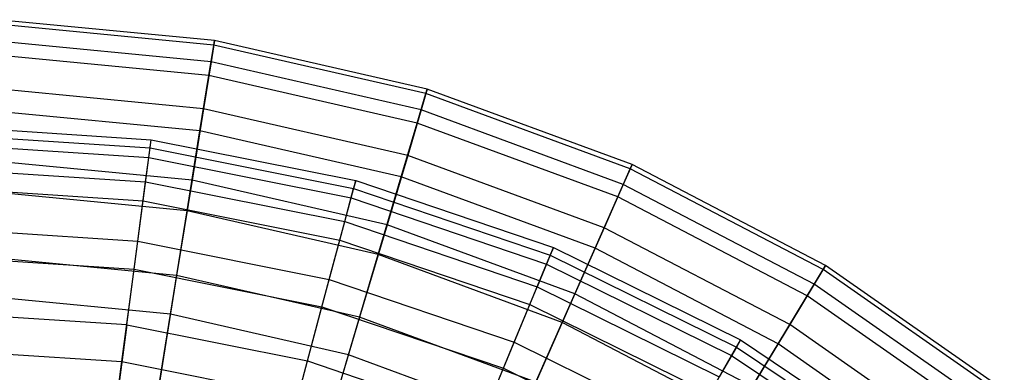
# Model space of a CAD drawing. Extents: x 0.2 to 40.1, y -6.7 to 6.7.
# Tile 515 of 516: x 37.798 to 39.163, y 5.279 to 5.767. Entities that reach past the tile are written whole.
import ezdxf

# ---------------------------------------------------------------- set-up
doc = ezdxf.new("R2010")
doc.units = 0
doc.header["$MEASUREMENT"] = 0
doc.layers.get('0').update_dxf_attribs({"color": 13, "linetype": 'CONTINUOUS'})

# ---------------------------------------------------------------- blocks, each defined once
blk = doc.blocks.new('GRUPUJ_1')
at = {"color": 0}
for p, q in [((37.862, 12.3981, 14.7623), (37.5609, 12.4271, 14.7623)), ((37.862, 12.3981, 14.7623), (37.5609, 12.4271, 14.7623)), ((37.8609, 12.3918, 14.4698), (37.5607, 12.4208, 14.4698)), ((37.8609, 12.3918, 14.4698), (37.5607, 12.4208, 14.4698)), ((37.8572, 12.3686, 15.0533), (37.5599, 12.3973, 15.0533)), ((37.8572, 12.3686, 15.0533), (37.5599, 12.3973, 15.0533)), ((37.862, 12.3981, 14.7623), (37.8572, 12.3686, 15.0533)), ((37.862, 12.3981, 14.7623), (37.8572, 12.3686, 15.0533)), ((37.8609, 12.3918, 14.4698), (37.862, 12.3981, 14.7623)), ((37.8609, 12.3918, 14.4698), (37.862, 12.3981, 14.7623)), ((38.1568, 12.3308, 14.7623), (37.862, 12.3981, 14.7623)), ((38.1568, 12.3308, 14.7623), (37.862, 12.3981, 14.7623)), ((37.8542, 12.3499, 14.1804), (37.8609, 12.3918, 14.4698)), ((37.8542, 12.3499, 14.1804), (37.8609, 12.3918, 14.4698)), ((38.155, 12.3247, 14.4698), (37.8609, 12.3918, 14.4698)), ((38.155, 12.3247, 14.4698), (37.8609, 12.3918, 14.4698)), ((37.8542, 12.3499, 14.1804), (37.5593, 12.3783, 14.1804)), ((37.8542, 12.3499, 14.1804), (37.5593, 12.3783, 14.1804)), ((37.8572, 12.3686, 15.0533), (37.8467, 12.3038, 15.3385)), ((37.8572, 12.3686, 15.0533), (37.8467, 12.3038, 15.3385)), ((38.1483, 12.3021, 15.0533), (37.8572, 12.3686, 15.0533)), ((38.1483, 12.3021, 15.0533), (37.8572, 12.3686, 15.0533)), ((37.8417, 12.273, 13.8984), (37.8542, 12.3499, 14.1804)), ((37.8417, 12.273, 13.8984), (37.8542, 12.3499, 14.1804)), ((38.1429, 12.284, 14.1804), (37.8542, 12.3499, 14.1804)), ((38.1429, 12.284, 14.1804), (37.8542, 12.3499, 14.1804)), ((37.8467, 12.3038, 15.3385), (37.5578, 12.3317, 15.3385)), ((37.8467, 12.3038, 15.3385), (37.5578, 12.3317, 15.3385)), ((38.1568, 12.3308, 14.7623), (38.1483, 12.3021, 15.0533)), ((38.1568, 12.3308, 14.7623), (38.1483, 12.3021, 15.0533)), ((38.155, 12.3247, 14.4698), (38.1568, 12.3308, 14.7623)), ((38.155, 12.3247, 14.4698), (38.1568, 12.3308, 14.7623)), ((38.4407, 12.2263, 14.7623), (38.1568, 12.3308, 14.7623)), ((38.4407, 12.2263, 14.7623), (38.1568, 12.3308, 14.7623)), ((38.1429, 12.284, 14.1804), (38.155, 12.3247, 14.4698)), ((38.1429, 12.284, 14.1804), (38.155, 12.3247, 14.4698)), ((38.4381, 12.2205, 14.4698), (38.155, 12.3247, 14.4698)), ((38.4381, 12.2205, 14.4698), (38.155, 12.3247, 14.4698)), ((37.8417, 12.273, 13.8984), (37.5568, 12.3005, 13.8984)), ((37.8417, 12.273, 13.8984), (37.5568, 12.3005, 13.8984)), ((37.8467, 12.3038, 15.3385), (37.8307, 12.2048, 15.6133)), ((37.8467, 12.3038, 15.3385), (37.8307, 12.2048, 15.6133)), ((38.1297, 12.2392, 15.3385), (37.8467, 12.3038, 15.3385)), ((38.1297, 12.2392, 15.3385), (37.8467, 12.3038, 15.3385)), ((38.1483, 12.3021, 15.0533), (38.1297, 12.2392, 15.3385)), ((38.1483, 12.3021, 15.0533), (38.1297, 12.2392, 15.3385)), ((38.4286, 12.199, 15.0533), (38.1483, 12.3021, 15.0533)), ((38.4286, 12.199, 15.0533), (38.1483, 12.3021, 15.0533)), ((37.4853, 12.2798, 14.6111), (37.7739, 12.2609, 14.6111)), ((37.4853, 12.2798, 14.6111), (37.7739, 12.2609, 14.6111)), ((37.8238, 12.1623, 13.6282), (37.8417, 12.273, 13.8984)), ((37.8238, 12.1623, 13.6282), (37.8417, 12.273, 13.8984)), ((38.1208, 12.2093, 13.8984), (37.8417, 12.273, 13.8984)), ((38.1208, 12.2093, 13.8984), (37.8417, 12.273, 13.8984)), ((38.1208, 12.2093, 13.8984), (38.1429, 12.284, 14.1804)), ((38.1208, 12.2093, 13.8984), (38.1429, 12.284, 14.1804)), ((38.4209, 12.1817, 14.1804), (38.1429, 12.284, 14.1804)), ((38.4209, 12.1817, 14.1804), (38.1429, 12.284, 14.1804)), ((37.4853, 12.2683, 14.9011), (37.7725, 12.2495, 14.9011)), ((37.4853, 12.2683, 14.9011), (37.7725, 12.2495, 14.9011)), ((37.7707, 12.2363, 14.3219), (37.7739, 12.2609, 14.6111)), ((37.7707, 12.2363, 14.3219), (37.7739, 12.2609, 14.6111)), ((37.7725, 12.2495, 14.9011), (37.7739, 12.2609, 14.6111)), ((37.7725, 12.2495, 14.9011), (37.7739, 12.2609, 14.6111)), ((37.7739, 12.2609, 14.6111), (38.0577, 12.2044, 14.6111)), ((37.7739, 12.2609, 14.6111), (38.0577, 12.2044, 14.6111)), ((37.4853, 12.255, 14.3219), (37.7707, 12.2363, 14.3219)), ((37.4853, 12.255, 14.3219), (37.7707, 12.2363, 14.3219)), ((37.7662, 12.2024, 15.1874), (37.7725, 12.2495, 14.9011)), ((37.7662, 12.2024, 15.1874), (37.7725, 12.2495, 14.9011)), ((37.7725, 12.2495, 14.9011), (38.0547, 12.1934, 14.9011)), ((37.7725, 12.2495, 14.9011), (38.0547, 12.1934, 14.9011)), ((37.8307, 12.2048, 15.6133), (37.5546, 12.2314, 15.6133)), ((37.8307, 12.2048, 15.6133), (37.5546, 12.2314, 15.6133)), ((37.7628, 12.1762, 14.0382), (37.7707, 12.2363, 14.3219)), ((37.7628, 12.1762, 14.0382), (37.7707, 12.2363, 14.3219)), ((37.7707, 12.2363, 14.3219), (38.0513, 12.1805, 14.3219)), ((37.7707, 12.2363, 14.3219), (38.0513, 12.1805, 14.3219)), ((38.1297, 12.2392, 15.3385), (38.1011, 12.143, 15.6133)), ((38.1297, 12.2392, 15.3385), (38.1011, 12.143, 15.6133)), ((38.402, 12.139, 15.3385), (38.1297, 12.2392, 15.3385)), ((38.402, 12.139, 15.3385), (38.1297, 12.2392, 15.3385)), ((37.4853, 12.2208, 15.1874), (37.7662, 12.2024, 15.1874)), ((37.4853, 12.2208, 15.1874), (37.7662, 12.2024, 15.1874)), ((38.4209, 12.1817, 14.1804), (38.4381, 12.2205, 14.4698)), ((38.4209, 12.1817, 14.1804), (38.4381, 12.2205, 14.4698)), ((38.4407, 12.2263, 14.7623), (38.4286, 12.199, 15.0533)), ((38.4407, 12.2263, 14.7623), (38.4286, 12.199, 15.0533)), ((38.4381, 12.2205, 14.4698), (38.4407, 12.2263, 14.7623)), ((38.4381, 12.2205, 14.4698), (38.4407, 12.2263, 14.7623)), ((38.7055, 12.081, 14.4698), (38.4381, 12.2205, 14.4698)), ((38.7055, 12.081, 14.4698), (38.4381, 12.2205, 14.4698)), ((38.7088, 12.0864, 14.7623), (38.4407, 12.2263, 14.7623)), ((38.7088, 12.0864, 14.7623), (38.4407, 12.2263, 14.7623)), ((37.8307, 12.2048, 15.6133), (37.8094, 12.0729, 15.8736)), ((37.8307, 12.2048, 15.6133), (37.8094, 12.0729, 15.8736)), ((38.1011, 12.143, 15.6133), (37.8307, 12.2048, 15.6133)), ((38.1011, 12.143, 15.6133), (37.8307, 12.2048, 15.6133)), ((38.0513, 12.1805, 14.3219), (38.0577, 12.2044, 14.6111)), ((38.0513, 12.1805, 14.3219), (38.0577, 12.2044, 14.6111)), ((38.0577, 12.2044, 14.6111), (38.0547, 12.1934, 14.9011)), ((38.0577, 12.2044, 14.6111), (38.0547, 12.1934, 14.9011)), ((38.0577, 12.2044, 14.6111), (38.3317, 12.1114, 14.6111)), ((38.0577, 12.2044, 14.6111), (38.3317, 12.1114, 14.6111)), ((38.0889, 12.1018, 13.6282), (38.1208, 12.2093, 13.8984)), ((38.0889, 12.1018, 13.6282), (38.1208, 12.2093, 13.8984)), ((38.3894, 12.1105, 13.8984), (38.1208, 12.2093, 13.8984)), ((38.3894, 12.1105, 13.8984), (38.1208, 12.2093, 13.8984)), ((37.4853, 12.1944, 14.0382), (37.7628, 12.1762, 14.0382)), ((37.4853, 12.1944, 14.0382), (37.7628, 12.1762, 14.0382)), ((37.7554, 12.1203, 15.4655), (37.7662, 12.2024, 15.1874)), ((37.7554, 12.1203, 15.4655), (37.7662, 12.2024, 15.1874)), ((37.7662, 12.2024, 15.1874), (38.0424, 12.1475, 15.1874)), ((37.7662, 12.2024, 15.1874), (38.0424, 12.1475, 15.1874)), ((38.0424, 12.1475, 15.1874), (38.0547, 12.1934, 14.9011)), ((38.0424, 12.1475, 15.1874), (38.0547, 12.1934, 14.9011)), ((38.0547, 12.1934, 14.9011), (38.3273, 12.1009, 14.9011)), ((38.0547, 12.1934, 14.9011), (38.3273, 12.1009, 14.9011)), ((38.4286, 12.199, 15.0533), (38.402, 12.139, 15.3385)), ((38.4286, 12.199, 15.0533), (38.402, 12.139, 15.3385)), ((38.6933, 12.0609, 15.0533), (38.4286, 12.199, 15.0533)), ((38.6933, 12.0609, 15.0533), (38.4286, 12.199, 15.0533)), ((37.8238, 12.1623, 13.6282), (37.5532, 12.1884, 13.6282)), ((37.8238, 12.1623, 13.6282), (37.5532, 12.1884, 13.6282)), ((37.7503, 12.0814, 13.7641), (37.7628, 12.1762, 14.0382)), ((37.7503, 12.0814, 13.7641), (37.7628, 12.1762, 14.0382)), ((37.7628, 12.1762, 14.0382), (38.0356, 12.1219, 14.0382)), ((37.7628, 12.1762, 14.0382), (38.0356, 12.1219, 14.0382)), ((38.0356, 12.1219, 14.0382), (38.0513, 12.1805, 14.3219)), ((38.0356, 12.1219, 14.0382), (38.0513, 12.1805, 14.3219)), ((38.0513, 12.1805, 14.3219), (38.3222, 12.0885, 14.3219)), ((38.0513, 12.1805, 14.3219), (38.3222, 12.0885, 14.3219)), ((38.3894, 12.1105, 13.8984), (38.4209, 12.1817, 14.1804)), ((38.3894, 12.1105, 13.8984), (38.4209, 12.1817, 14.1804)), ((38.6835, 12.0447, 14.1804), (38.4209, 12.1817, 14.1804)), ((38.6835, 12.0447, 14.1804), (38.4209, 12.1817, 14.1804)), ((37.8007, 12.0194, 13.3739), (37.8238, 12.1623, 13.6282)), ((37.8007, 12.0194, 13.3739), (37.8238, 12.1623, 13.6282)), ((38.0889, 12.1018, 13.6282), (37.8238, 12.1623, 13.6282)), ((38.0889, 12.1018, 13.6282), (37.8238, 12.1623, 13.6282)), ((37.4853, 12.138, 15.4655), (37.7554, 12.1203, 15.4655)), ((37.4853, 12.138, 15.4655), (37.7554, 12.1203, 15.4655)), ((38.021, 12.0674, 15.4655), (38.0424, 12.1475, 15.1874)), ((38.021, 12.0674, 15.4655), (38.0424, 12.1475, 15.1874)), ((38.0424, 12.1475, 15.1874), (38.3091, 12.0569, 15.1874)), ((38.0424, 12.1475, 15.1874), (38.3091, 12.0569, 15.1874)), ((38.1011, 12.143, 15.6133), (38.0631, 12.015, 15.8736)), ((38.1011, 12.143, 15.6133), (38.0631, 12.015, 15.8736)), ((38.3614, 12.0473, 15.6133), (38.1011, 12.143, 15.6133)), ((38.3614, 12.0473, 15.6133), (38.1011, 12.143, 15.6133)), ((38.402, 12.139, 15.3385), (38.3614, 12.0473, 15.6133)), ((38.402, 12.139, 15.3385), (38.3614, 12.0473, 15.6133)), ((38.6593, 12.0048, 15.3385), (38.402, 12.139, 15.3385)), ((38.6593, 12.0048, 15.3385), (38.402, 12.139, 15.3385)), ((38.0109, 12.0296, 13.7641), (38.0356, 12.1219, 14.0382)), ((38.0109, 12.0296, 13.7641), (38.0356, 12.1219, 14.0382)), ((38.0356, 12.1219, 14.0382), (38.299, 12.0325, 14.0382)), ((38.0356, 12.1219, 14.0382), (38.299, 12.0325, 14.0382)), ((37.7402, 12.0044, 15.7311), (37.7554, 12.1203, 15.4655)), ((37.7402, 12.0044, 15.7311), (37.7554, 12.1203, 15.4655)), ((37.7554, 12.1203, 15.4655), (38.021, 12.0674, 15.4655)), ((37.7554, 12.1203, 15.4655), (38.021, 12.0674, 15.4655)), ((38.3222, 12.0885, 14.3219), (38.3317, 12.1114, 14.6111)), ((38.3222, 12.0885, 14.3219), (38.3317, 12.1114, 14.6111)), ((38.3317, 12.1114, 14.6111), (38.3273, 12.1009, 14.9011)), ((38.3317, 12.1114, 14.6111), (38.3273, 12.1009, 14.9011)), ((38.3317, 12.1114, 14.6111), (38.5911, 11.9835, 14.6111)), ((38.3317, 12.1114, 14.6111), (38.5911, 11.9835, 14.6111)), ((38.344, 12.0079, 13.6282), (38.3894, 12.1105, 13.8984)), ((38.344, 12.0079, 13.6282), (38.3894, 12.1105, 13.8984)), ((38.6431, 11.9781, 13.8984), (38.3894, 12.1105, 13.8984)), ((38.6431, 11.9781, 13.8984), (38.3894, 12.1105, 13.8984)), ((37.4853, 12.0988, 13.7641), (37.7503, 12.0814, 13.7641)), ((37.4853, 12.0988, 13.7641), (37.7503, 12.0814, 13.7641)), ((37.8094, 12.0729, 15.8736), (37.5503, 12.0979, 15.8736)), ((37.8094, 12.0729, 15.8736), (37.5503, 12.0979, 15.8736)), ((38.0477, 11.963, 13.3739), (38.0889, 12.1018, 13.6282)), ((38.0477, 11.963, 13.3739), (38.0889, 12.1018, 13.6282)), ((38.344, 12.0079, 13.6282), (38.0889, 12.1018, 13.6282)), ((38.344, 12.0079, 13.6282), (38.0889, 12.1018, 13.6282)), ((38.3273, 12.1009, 14.9011), (38.3091, 12.0569, 15.1874)), ((38.3273, 12.1009, 14.9011), (38.3091, 12.0569, 15.1874)), ((38.3273, 12.1009, 14.9011), (38.5854, 11.9736, 14.9011)), ((38.3273, 12.1009, 14.9011), (38.5854, 11.9736, 14.9011)), ((37.7335, 11.9535, 13.5042), (37.7503, 12.0814, 13.7641)), ((37.7335, 11.9535, 13.5042), (37.7503, 12.0814, 13.7641)), ((37.7503, 12.0814, 13.7641), (38.0109, 12.0296, 13.7641)), ((37.7503, 12.0814, 13.7641), (38.0109, 12.0296, 13.7641)), ((38.299, 12.0325, 14.0382), (38.3222, 12.0885, 14.3219)), ((38.299, 12.0325, 14.0382), (38.3222, 12.0885, 14.3219)), ((38.3222, 12.0885, 14.3219), (38.5787, 11.962, 14.3219)), ((38.3222, 12.0885, 14.3219), (38.5787, 11.962, 14.3219)), ((38.6835, 12.0447, 14.1804), (38.7055, 12.081, 14.4698)), ((38.6835, 12.0447, 14.1804), (38.7055, 12.081, 14.4698)), ((38.7088, 12.0864, 14.7623), (38.6933, 12.0609, 15.0533)), ((38.7088, 12.0864, 14.7623), (38.6933, 12.0609, 15.0533)), ((38.7055, 12.081, 14.4698), (38.7088, 12.0864, 14.7623)), ((38.7055, 12.081, 14.4698), (38.7088, 12.0864, 14.7623)), ((38.9529, 11.9084, 14.4698), (38.7055, 12.081, 14.4698)), ((38.9529, 11.9084, 14.4698), (38.7055, 12.081, 14.4698)), ((38.9569, 11.9134, 14.7623), (38.7088, 12.0864, 14.7623)), ((38.9569, 11.9134, 14.7623), (38.7088, 12.0864, 14.7623)), ((37.8094, 12.0729, 15.8736), (37.7831, 11.9103, 16.1154)), ((37.8094, 12.0729, 15.8736), (37.7831, 11.9103, 16.1154)), ((38.0631, 12.015, 15.8736), (37.8094, 12.0729, 15.8736)), ((38.0631, 12.015, 15.8736), (37.8094, 12.0729, 15.8736)), ((37.9907, 11.9545, 15.7311), (38.021, 12.0674, 15.4655)), ((37.9907, 11.9545, 15.7311), (38.021, 12.0674, 15.4655)), ((38.021, 12.0674, 15.4655), (38.2774, 11.9804, 15.4655)), ((38.021, 12.0674, 15.4655), (38.2774, 11.9804, 15.4655)), ((38.2774, 11.9804, 15.4655), (38.3091, 12.0569, 15.1874)), ((38.2774, 11.9804, 15.4655), (38.3091, 12.0569, 15.1874)), ((38.3091, 12.0569, 15.1874), (38.5616, 11.9324, 15.1874)), ((38.3091, 12.0569, 15.1874), (38.5616, 11.9324, 15.1874)), ((38.6933, 12.0609, 15.0533), (38.6593, 12.0048, 15.3385)), ((38.6933, 12.0609, 15.0533), (38.6593, 12.0048, 15.3385)), ((38.9383, 11.89, 15.0533), (38.6933, 12.0609, 15.0533)), ((38.9383, 11.89, 15.0533), (38.6933, 12.0609, 15.0533)), ((37.8007, 12.0194, 13.3739), (37.5486, 12.0437, 13.3739)), ((37.8007, 12.0194, 13.3739), (37.5486, 12.0437, 13.3739)), ((38.3614, 12.0473, 15.6133), (38.3073, 11.9251, 15.8736)), ((38.3614, 12.0473, 15.6133), (38.3073, 11.9251, 15.8736)), ((38.6073, 11.919, 15.6133), (38.3614, 12.0473, 15.6133)), ((38.6073, 11.919, 15.6133), (38.3614, 12.0473, 15.6133)), ((38.6431, 11.9781, 13.8984), (38.6835, 12.0447, 14.1804)), ((38.6431, 11.9781, 13.8984), (38.6835, 12.0447, 14.1804)), ((38.9264, 11.8752, 14.1804), (38.6835, 12.0447, 14.1804)), ((38.9264, 11.8752, 14.1804), (38.6835, 12.0447, 14.1804)), ((37.9775, 11.905, 13.5042), (38.0109, 12.0296, 13.7641)), ((37.9775, 11.905, 13.5042), (38.0109, 12.0296, 13.7641)), ((38.0109, 12.0296, 13.7641), (38.2624, 11.9442, 13.7641)), ((38.0109, 12.0296, 13.7641), (38.2624, 11.9442, 13.7641)), ((38.2624, 11.9442, 13.7641), (38.299, 12.0325, 14.0382)), ((38.2624, 11.9442, 13.7641), (38.299, 12.0325, 14.0382)), ((38.299, 12.0325, 14.0382), (38.5484, 11.9095, 14.0382)), ((38.299, 12.0325, 14.0382), (38.5484, 11.9095, 14.0382)), ((37.7402, 12.0044, 15.7311), (37.4853, 12.0211, 15.7311)), ((37.7402, 12.0044, 15.7311), (37.4853, 12.0211, 15.7311)), ((37.7728, 11.8466, 13.1395), (37.8007, 12.0194, 13.3739)), ((37.7728, 11.8466, 13.1395), (37.8007, 12.0194, 13.3739)), ((38.0477, 11.963, 13.3739), (37.8007, 12.0194, 13.3739)), ((38.0477, 11.963, 13.3739), (37.8007, 12.0194, 13.3739)), ((38.0631, 12.015, 15.8736), (38.0162, 11.8571, 16.1154)), ((38.0631, 12.015, 15.8736), (38.0162, 11.8571, 16.1154)), ((38.3073, 11.9251, 15.8736), (38.0631, 12.015, 15.8736)), ((38.3073, 11.9251, 15.8736), (38.0631, 12.015, 15.8736)), ((37.7402, 12.0044, 15.7311), (37.7207, 11.8566, 15.9801)), ((37.7402, 12.0044, 15.7311), (37.7207, 11.8566, 15.9801)), ((37.7402, 12.0044, 15.7311), (37.9907, 11.9545, 15.7311)), ((37.7402, 12.0044, 15.7311), (37.9907, 11.9545, 15.7311)), ((38.2854, 11.8756, 13.3739), (38.344, 12.0079, 13.6282)), ((38.2854, 11.8756, 13.3739), (38.344, 12.0079, 13.6282)), ((38.585, 11.8822, 13.6282), (38.344, 12.0079, 13.6282)), ((38.585, 11.8822, 13.6282), (38.344, 12.0079, 13.6282)), ((38.6593, 12.0048, 15.3385), (38.6073, 11.919, 15.6133)), ((38.6593, 12.0048, 15.3385), (38.6073, 11.919, 15.6133)), ((38.8973, 11.8387, 15.3385), (38.6593, 12.0048, 15.3385)), ((38.8973, 11.8387, 15.3385), (38.6593, 12.0048, 15.3385)), ((38.2327, 11.8724, 15.7311), (38.2774, 11.9804, 15.4655)), ((38.2327, 11.8724, 15.7311), (38.2774, 11.9804, 15.4655)), ((38.2774, 11.9804, 15.4655), (38.5202, 11.8607, 15.4655)), ((38.2774, 11.9804, 15.4655), (38.5202, 11.8607, 15.4655)), ((38.5854, 11.9736, 14.9011), (38.5616, 11.9324, 15.1874)), ((38.5854, 11.9736, 14.9011), (38.5616, 11.9324, 15.1874)), ((38.5787, 11.962, 14.3219), (38.5911, 11.9835, 14.6111)), ((38.5787, 11.962, 14.3219), (38.5911, 11.9835, 14.6111)), ((38.585, 11.8822, 13.6282), (38.6431, 11.9781, 13.8984)), ((38.585, 11.8822, 13.6282), (38.6431, 11.9781, 13.8984)), ((38.5911, 11.9835, 14.6111), (38.5854, 11.9736, 14.9011)), ((38.5911, 11.9835, 14.6111), (38.5854, 11.9736, 14.9011)), ((38.5854, 11.9736, 14.9011), (38.8247, 11.8137, 14.9011)), ((38.5854, 11.9736, 14.9011), (38.8247, 11.8137, 14.9011)), ((38.5911, 11.9835, 14.6111), (38.8317, 11.8227, 14.6111)), ((38.5911, 11.9835, 14.6111), (38.8317, 11.8227, 14.6111)), ((38.8779, 11.8143, 13.8984), (38.6431, 11.9781, 13.8984)), ((38.8779, 11.8143, 13.8984), (38.6431, 11.9781, 13.8984)), ((37.4853, 11.9698, 13.5042), (37.7335, 11.9535, 13.5042)), ((37.4853, 11.9698, 13.5042), (37.7335, 11.9535, 13.5042)), ((37.9979, 11.7953, 13.1395), (38.0477, 11.963, 13.3739)), ((37.9979, 11.7953, 13.1395), (38.0477, 11.963, 13.3739)), ((38.2854, 11.8756, 13.3739), (38.0477, 11.963, 13.3739)), ((38.2854, 11.8756, 13.3739), (38.0477, 11.963, 13.3739)), ((38.5484, 11.9095, 14.0382), (38.5787, 11.962, 14.3219)), ((38.5484, 11.9095, 14.0382), (38.5787, 11.962, 14.3219)), ((38.5787, 11.962, 14.3219), (38.8166, 11.8031, 14.3219)), ((38.5787, 11.962, 14.3219), (38.8166, 11.8031, 14.3219)), ((37.7125, 11.7945, 13.2623), (37.7335, 11.9535, 13.5042)), ((37.7125, 11.7945, 13.2623), (37.7335, 11.9535, 13.5042)), ((37.7335, 11.9535, 13.5042), (37.9775, 11.905, 13.5042)), ((37.7335, 11.9535, 13.5042), (37.9775, 11.905, 13.5042)), ((37.9522, 11.8105, 15.9801), (37.9907, 11.9545, 15.7311)), ((37.9522, 11.8105, 15.9801), (37.9907, 11.9545, 15.7311)), ((37.9907, 11.9545, 15.7311), (38.2327, 11.8724, 15.7311)), ((37.9907, 11.9545, 15.7311), (38.2327, 11.8724, 15.7311)), ((38.213, 11.825, 13.5042), (38.2624, 11.9442, 13.7641)), ((38.213, 11.825, 13.5042), (38.2624, 11.9442, 13.7641)), ((38.2624, 11.9442, 13.7641), (38.5006, 11.8267, 13.7641)), ((38.2624, 11.9442, 13.7641), (38.5006, 11.8267, 13.7641))]:
    blk.add_line(p, q, dxfattribs=at)

msp = doc.modelspace()

# ---------------------------------------------------------------- block references
at = {"color": 0}
msp.add_blockref('GRUPUJ_1', (0.2062, -6.6596, 0.5119), dxfattribs=at)

doc.saveas('drawing.dxf')
